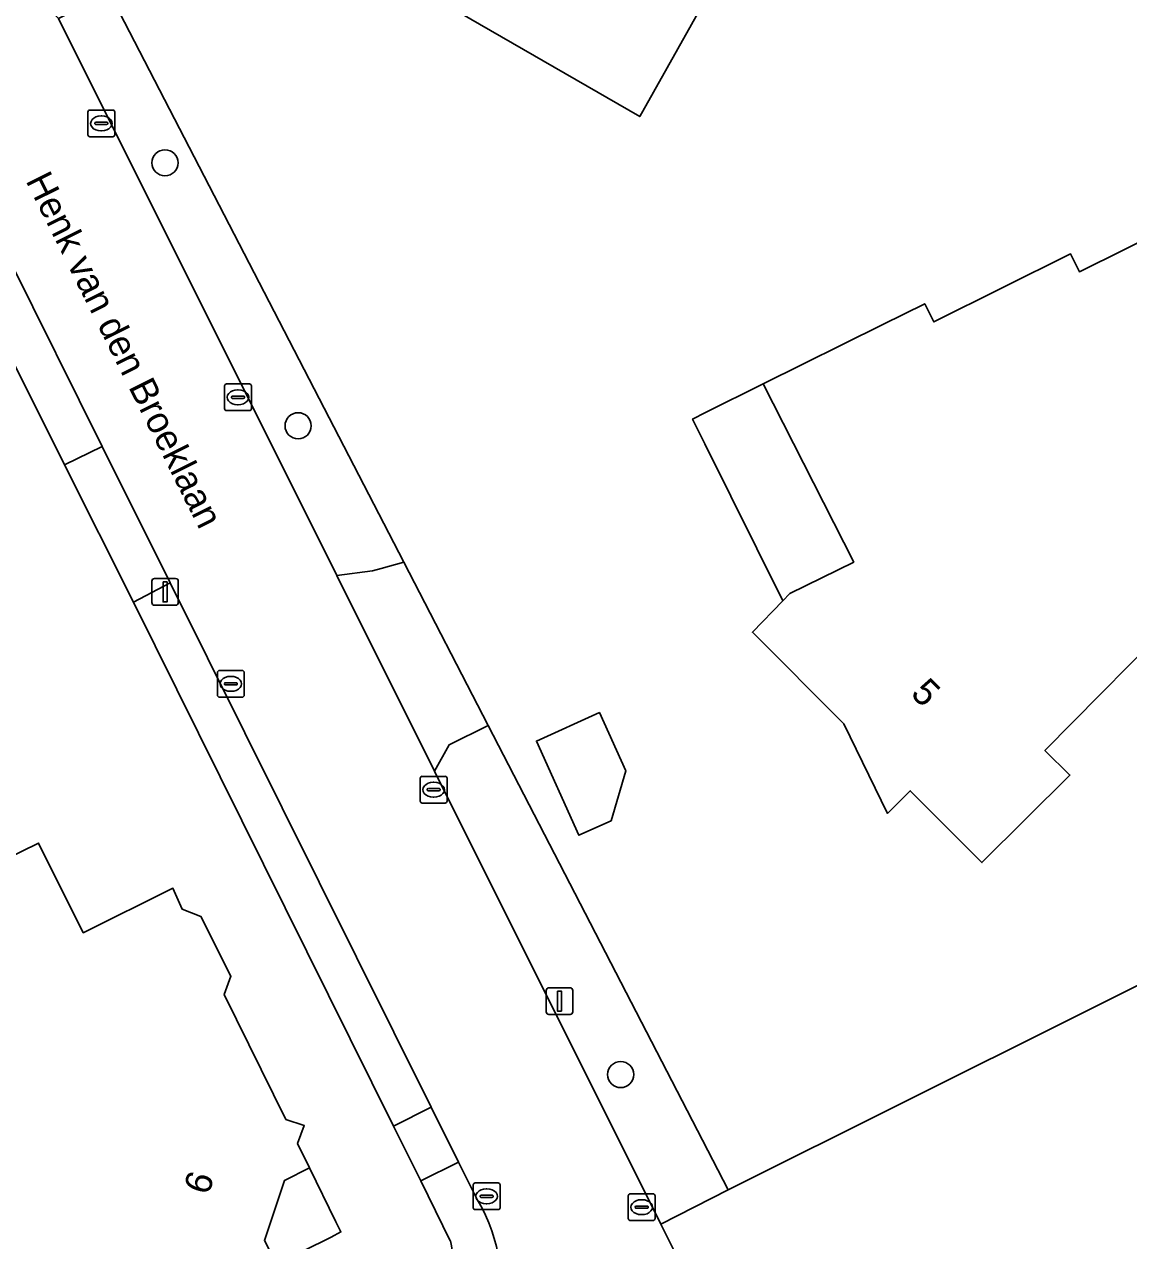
# Model space of a CAD drawing. Extents: x 157320 to 158835, y 386650 to 388491.
# Drawn here: x 158423 to 158464.33, y 387089.32 to 387134.85 of the extents above; entities that cross this region are included whole.
import ezdxf

# ---------------------------------------------------------------- set-up
doc = ezdxf.new("R2010")
doc.units = 0
for name, color, linetype in [('IMGEO_Berm_groen', 7, 'Continuous'), ('IMGEO_Boom', 7, 'Continuous'), ('IMGEO_Erf', 7, 'Continuous'), ('IMGEO_Kolk', 7, 'Continuous'), ('IMGEO_Lichtmast', 7, 'Continuous'), ('IMGEO_Openbare_ruimte_label', 7, 'Continuous'), ('IMGEO_Pand', 7, 'Continuous'), ('IMGEO_Pand_nummerreeks', 7, 'Continuous'), ('IMGEO_Pand_overbouw', 7, 'Continuous'), ('IMGEO_Rijbaan_lokaal_gesloten', 7, 'Continuous'), ('IMGEO_Rijbaan_lokaal_open', 7, 'Continuous'), ('IMGEO_Voetpad_open', 7, 'Continuous')]:
    doc.layers.add(name, color=color, linetype=linetype)

msp = doc.modelspace()

# ---------------------------------------------------------------- linework, layer by layer
at = {"layer": 'IMGEO_Berm_groen'}
for points in [[(158426.189, 387136.025), (158424.279, 387135.071), (158434.698, 387114.214), (158436.029, 387114.392), (158436.354, 387114.475), (158437.2, 387114.714)], [(158428.457, 387113.939), (158427.077, 387113.219), (158436.812, 387093.611), (158438.227, 387094.315)], [(158440.354, 387108.607), (158438.892, 387107.88), (158438.351, 387106.901), (158446.823, 387089.94), (158449.333, 387091.231)]]:
    msp.add_lwpolyline(points, close=True, dxfattribs=at)
for points in [[(158417.793, 387134.625), (158417.072, 387133.371), (158417.491, 387132.392), (158424.505, 387118.363), (158425.914, 387119.047), (158418.982, 387132.971)], [(158439.958, 387090.84), (158439.249, 387092.263), (158437.832, 387091.557), (158438.94, 387089.323)]]:
    msp.add_lwpolyline(points, dxfattribs=at)
for centre, radius, start, end in [((158434.562, 387087.629), 6.279, 301.4164, 30.7567), ((158430.557, 387087.585), 8.562, 357.0663, 11.711)]:
    msp.add_arc(centre, radius, start, end, dxfattribs=at)
at = {"layer": 'IMGEO_Boom'}
for centre in [(158428.261, 387129.665), (158433.244, 387119.822), (158445.315, 387095.541)]:
    msp.add_circle(centre, 0.489, dxfattribs=at)
at = {"layer": 'IMGEO_Erf'}
for points in [[(158451.838, 387141.712), (158448.48, 387135.749), (158446.027, 387131.392), (158438.467, 387135.765), (158443.306, 387144.147), (158442.251, 387144.756), (158446.546, 387152.134), (158447.065, 387151.833), (158448.121, 387153.647), (158447.602, 387153.948), (158445.532, 387155.153), (158449.899, 387162.678), (158454.256, 387160.225), (158459.316, 387157.375), (158456.02, 387151.521), (158457.038, 387150.948), (158454.536, 387146.504), (158453.316, 387147.19), (158450.619, 387142.397)], [(158473.477, 387120.087), (158466.444, 387112.979), (158461.193, 387107.672), (158462.126, 387106.749), (158458.832, 387103.477), (158456.154, 387106.164), (158455.304, 387105.317), (158453.663, 387108.666), (158450.246, 387112.095), (158451.39, 387113.273), (158451.649, 387113.54), (158454.038, 387114.72), (158450.648, 387121.388), (158455.126, 387123.613), (158456.694, 387124.392), (158457.034, 387123.708), (158462.155, 387126.252), (158462.486, 387125.585), (158464.166, 387126.42), (158469.108, 387128.876)], [(158444.956, 387105.039), (158443.755, 387104.496), (158442.161, 387108.022), (158444.518, 387109.087), (158445.504, 387106.906)], [(158417.639, 387101.32), (158419.041, 387102.006), (158423.532, 387104.204), (158425.199, 387100.845), (158428.558, 387102.511), (158428.906, 387101.727), (158429.607, 387101.455), (158430.726, 387099.219), (158430.476, 387098.535), (158432.789, 387093.861), (158433.471, 387093.637), (158433.225, 387092.962), (158433.67, 387092.045), (158432.735, 387091.577), (158431.985, 387089.333), (158432.432, 387088.438), (158428.621, 387086.535), (158429.561, 387084.659), (158422.829, 387081.328), (158421.898, 387083.215), (158419.652, 387082.106), (158417.439, 387086.59), (158416.061, 387089.383), (158422.08, 387092.354)]]:
    msp.add_lwpolyline(points, close=True, dxfattribs=at)
for points in [[(158426.189, 387136.025), (158437.2, 387114.714), (158440.354, 387108.607), (158449.333, 387091.231), (158469.058, 387101.072), (158485.075, 387109.063), (158485.194, 387109.122), (158491.963, 387106.79), (158486.225, 387090.168), (158476.616, 387093.495), (158459.721, 387085.078), (158447.45, 387078.94), (158430.038, 387070.193), (158424.326, 387067.316), (158409.775, 387060.049)], [(158438.94, 387089.323), (158437.832, 387091.557), (158436.812, 387093.611), (158427.077, 387113.219), (158424.505, 387118.363), (158417.491, 387132.392)]]:
    msp.add_lwpolyline(points, dxfattribs=at)
msp.add_arc((158430.557, 387087.585), 8.562, 357.0663, 11.711, dxfattribs=at)
at = {"layer": 'IMGEO_Kolk'}
for p, q in [((158425.379, 387130.713), (158425.379, 387131.565)), ((158425.454, 387131.639), (158426.306, 387131.639)), ((158425.867, 387131.419), (158425.892, 387131.419)), ((158426.38, 387131.565), (158426.38, 387130.713)), ((158425.638, 387131.133), (158425.638, 387131.145)), ((158426.076, 387131.096), (158425.678, 387131.096)), ((158425.681, 387131.182), (158426.079, 387131.182)), ((158426.122, 387131.145), (158426.122, 387131.133)), ((158426.306, 387130.639), (158425.454, 387130.639)), ((158425.89, 387130.859), (158425.865, 387130.859)), ((158430.567, 387121.391), (158431.419, 387121.391)), ((158430.492, 387120.465), (158430.492, 387121.317)), ((158430.794, 387120.934), (158431.192, 387120.934)), ((158430.98, 387121.171), (158431.005, 387121.171)), ((158431.493, 387121.317), (158431.493, 387120.465)), ((158430.751, 387120.885), (158430.751, 387120.897)), ((158431.189, 387120.848), (158430.791, 387120.848)), ((158431.003, 387120.611), (158430.978, 387120.611)), ((158431.235, 387120.897), (158431.235, 387120.885)), ((158431.419, 387120.391), (158430.567, 387120.391)), ((158430.224, 387109.738), (158430.224, 387110.59)), ((158430.299, 387110.664), (158431.151, 387110.664)), ((158431.225, 387110.59), (158431.225, 387109.738)), ((158430.483, 387110.158), (158430.483, 387110.17)), ((158430.921, 387110.121), (158430.523, 387110.121)), ((158430.526, 387110.207), (158430.924, 387110.207)), ((158430.712, 387110.444), (158430.737, 387110.444)), ((158430.967, 387110.17), (158430.967, 387110.158)), ((158431.151, 387109.664), (158430.299, 387109.664)), ((158430.735, 387109.884), (158430.71, 387109.884)), ((158437.815, 387105.776), (158437.815, 387106.628)), ((158437.89, 387106.702), (158438.742, 387106.702)), ((158438.303, 387106.482), (158438.328, 387106.482)), ((158438.816, 387106.628), (158438.816, 387105.776)), ((158438.074, 387106.196), (158438.074, 387106.208)), ((158438.512, 387106.159), (158438.114, 387106.159)), ((158438.117, 387106.245), (158438.515, 387106.245)), ((158438.326, 387105.922), (158438.301, 387105.922)), ((158438.558, 387106.208), (158438.558, 387106.196)), ((158438.742, 387105.702), (158437.89, 387105.702)), ((158439.799, 387090.558), (158439.799, 387091.41)), ((158439.874, 387091.484), (158440.726, 387091.484)), ((158440.8, 387091.41), (158440.8, 387090.558)), ((158440.058, 387090.978), (158440.058, 387090.99)), ((158440.496, 387090.941), (158440.098, 387090.941)), ((158440.101, 387091.027), (158440.499, 387091.027)), ((158440.287, 387091.264), (158440.312, 387091.264)), ((158440.542, 387090.99), (158440.542, 387090.978)), ((158445.6, 387090.151), (158445.6, 387091.003)), ((158445.675, 387091.077), (158446.527, 387091.077)), ((158446.601, 387091.003), (158446.601, 387090.151)), ((158440.726, 387090.484), (158439.874, 387090.484)), ((158440.31, 387090.704), (158440.285, 387090.704)), ((158445.859, 387090.571), (158445.859, 387090.583)), ((158446.297, 387090.534), (158445.899, 387090.534)), ((158445.902, 387090.62), (158446.3, 387090.62)), ((158446.088, 387090.857), (158446.113, 387090.857)), ((158446.343, 387090.583), (158446.343, 387090.571)), ((158446.527, 387090.077), (158445.675, 387090.077)), ((158446.111, 387090.297), (158446.086, 387090.297))]:
    msp.add_line(p, q, dxfattribs=at)
for points in [[(158425.379, 387130.713), (158425.379, 387131.565)], [(158425.454, 387131.639), (158426.306, 387131.639)], [(158426.38, 387131.565), (158426.38, 387130.713)], [(158426.306, 387130.639), (158425.454, 387130.639)], [(158430.567, 387121.391), (158431.419, 387121.391)], [(158430.492, 387120.465), (158430.492, 387121.317)], [(158431.493, 387121.317), (158431.493, 387120.465)], [(158431.419, 387120.391), (158430.567, 387120.391)], [(158430.224, 387109.738), (158430.224, 387110.59)], [(158430.299, 387110.664), (158431.151, 387110.664)], [(158431.225, 387110.59), (158431.225, 387109.738)], [(158431.151, 387109.664), (158430.299, 387109.664)], [(158437.815, 387105.776), (158437.815, 387106.628)], [(158437.89, 387106.702), (158438.742, 387106.702)], [(158438.816, 387106.628), (158438.816, 387105.776)], [(158438.742, 387105.702), (158437.89, 387105.702)], [(158439.799, 387090.558), (158439.799, 387091.41)], [(158439.874, 387091.484), (158440.726, 387091.484)], [(158440.8, 387091.41), (158440.8, 387090.558)], [(158445.6, 387090.151), (158445.6, 387091.003)], [(158445.675, 387091.077), (158446.527, 387091.077)], [(158446.601, 387091.003), (158446.601, 387090.151)], [(158440.726, 387090.484), (158439.874, 387090.484)], [(158446.527, 387090.077), (158445.675, 387090.077)]]:
    msp.add_lwpolyline(points, dxfattribs=at)
for centre, radius, start, end in [((158425.456, 387131.563), 0.0765, 91.552, 178.448), ((158425.456, 387131.563), 0.0765, 91.552, 178.448), ((158426.304, 387131.563), 0.0765, 1.552, 88.448), ((158426.304, 387131.563), 0.0765, 1.552, 88.448), ((158425.678, 387131.142), 0.0403, 85.8775, 175.7526), ((158425.675, 387131.132), 0.0366, 178.938, 274.7102), ((158426.079, 387131.139), 0.043, 264.8664, 352.4533), ((158426.083, 387131.144), 0.0386, 1.7309, 96.639), ((158425.456, 387130.715), 0.0765, 181.552, 268.448), ((158425.456, 387130.715), 0.0765, 181.552, 268.448), ((158426.304, 387130.715), 0.0765, 271.552, 358.448), ((158426.304, 387130.715), 0.0765, 271.552, 358.448), ((158430.569, 387121.315), 0.0765, 91.552, 178.448), ((158430.569, 387121.315), 0.0765, 91.552, 178.448), ((158431.417, 387121.315), 0.0765, 1.552, 88.448), ((158431.417, 387121.315), 0.0765, 1.552, 88.448), ((158430.791, 387120.894), 0.0403, 85.8775, 175.7526), ((158431.196, 387120.896), 0.0386, 1.7309, 96.639), ((158430.788, 387120.884), 0.0366, 178.938, 274.7102), ((158431.192, 387120.891), 0.043, 264.8664, 352.4533), ((158430.569, 387120.467), 0.0765, 181.552, 268.448), ((158430.569, 387120.467), 0.0765, 181.552, 268.448), ((158431.417, 387120.467), 0.0765, 271.552, 358.448), ((158431.417, 387120.467), 0.0765, 271.552, 358.448), ((158430.301, 387110.588), 0.0765, 91.552, 178.448), ((158430.301, 387110.588), 0.0765, 91.552, 178.448), ((158431.149, 387110.588), 0.0765, 1.552, 88.448), ((158431.149, 387110.588), 0.0765, 1.552, 88.448), ((158430.523, 387110.167), 0.0403, 85.8775, 175.7526), ((158430.52, 387110.157), 0.0366, 178.938, 274.7102), ((158430.924, 387110.164), 0.043, 264.8664, 352.4533), ((158430.928, 387110.169), 0.0386, 1.7309, 96.639), ((158430.301, 387109.74), 0.0765, 181.552, 268.448), ((158430.301, 387109.74), 0.0765, 181.552, 268.448), ((158431.149, 387109.74), 0.0765, 271.552, 358.448), ((158431.149, 387109.74), 0.0765, 271.552, 358.448), ((158437.892, 387106.626), 0.0765, 91.552, 178.448), ((158437.892, 387106.626), 0.0765, 91.552, 178.448), ((158438.74, 387106.626), 0.0765, 1.552, 88.448), ((158438.74, 387106.626), 0.0765, 1.552, 88.448), ((158438.114, 387106.205), 0.0403, 85.8775, 175.7526), ((158438.111, 387106.195), 0.0366, 178.938, 274.7102), ((158438.515, 387106.202), 0.043, 264.8664, 352.4533), ((158438.519, 387106.207), 0.0386, 1.7309, 96.639), ((158437.892, 387105.778), 0.0765, 181.552, 268.448), ((158437.892, 387105.778), 0.0765, 181.552, 268.448), ((158438.74, 387105.778), 0.0765, 271.552, 358.448), ((158438.74, 387105.778), 0.0765, 271.552, 358.448), ((158439.876, 387091.408), 0.0765, 91.552, 178.448), ((158439.876, 387091.408), 0.0765, 91.552, 178.448), ((158440.724, 387091.408), 0.0765, 1.552, 88.448), ((158440.724, 387091.408), 0.0765, 1.552, 88.448), ((158440.098, 387090.987), 0.0403, 85.8775, 175.7526), ((158440.095, 387090.977), 0.0366, 178.938, 274.7102), ((158440.499, 387090.984), 0.043, 264.8664, 352.4533), ((158440.503, 387090.989), 0.0386, 1.7309, 96.639), ((158445.677, 387091.001), 0.0765, 91.552, 178.448), ((158445.677, 387091.001), 0.0765, 91.552, 178.448), ((158446.525, 387091.001), 0.0765, 1.552, 88.448), ((158446.525, 387091.001), 0.0765, 1.552, 88.448), ((158439.876, 387090.56), 0.0765, 181.552, 268.448), ((158439.876, 387090.56), 0.0765, 181.552, 268.448), ((158440.724, 387090.56), 0.0765, 271.552, 358.448), ((158440.724, 387090.56), 0.0765, 271.552, 358.448), ((158445.899, 387090.58), 0.0403, 85.8775, 175.7526), ((158445.896, 387090.57), 0.0366, 178.938, 274.7102), ((158446.3, 387090.577), 0.043, 264.8664, 352.4533), ((158446.304, 387090.582), 0.0386, 1.7309, 96.639), ((158445.677, 387090.153), 0.0765, 181.552, 268.448), ((158445.677, 387090.153), 0.0765, 181.552, 268.448), ((158446.525, 387090.153), 0.0765, 271.552, 358.448), ((158446.525, 387090.153), 0.0765, 271.552, 358.448)]:
    msp.add_arc(centre, radius, start, end, dxfattribs=at)
for centre, major_axis, ratio, start_param, end_param in [((158425.866, 387131.139), (-0.387, 0.002), 0.722429, 4.712389, 7.853982), ((158425.891, 387131.139), (-0.39, 0.002), 0.717154, 1.570796, 4.712389), ((158430.979, 387120.891), (-0.387, 0.002), 0.722429, 4.712389, 7.853982), ((158431.004, 387120.891), (-0.39, 0.002), 0.717154, 1.570796, 4.712389), ((158430.711, 387110.164), (-0.387, 0.002), 0.722429, 4.712389, 7.853982), ((158430.736, 387110.164), (-0.39, 0.002), 0.717154, 1.570796, 4.712389), ((158438.302, 387106.202), (-0.387, 0.002), 0.722429, 4.712389, 7.853982), ((158438.327, 387106.202), (-0.39, 0.002), 0.717154, 1.570796, 4.712389), ((158440.286, 387090.984), (-0.387, 0.002), 0.722429, 4.712389, 7.853982), ((158440.311, 387090.984), (-0.39, 0.002), 0.717154, 1.570796, 4.712389), ((158446.087, 387090.577), (-0.387, 0.002), 0.722429, 4.712389, 7.853982), ((158446.112, 387090.577), (-0.39, 0.002), 0.717154, 1.570796, 4.712389)]:
    msp.add_ellipse(centre, major_axis=major_axis, ratio=ratio, start_param=start_param, end_param=end_param, dxfattribs=at)
at = {"layer": 'IMGEO_Lichtmast'}
for p, q in [((158427.87, 387114.105), (158428.66, 387114.105)), ((158428.66, 387114.105), (158427.87, 387114.105)), ((158427.77, 387113.205), (158427.77, 387114.005)), ((158427.77, 387114.005), (158427.77, 387113.205)), ((158428.76, 387114.005), (158428.76, 387113.205)), ((158428.76, 387113.205), (158428.76, 387114.005)), ((158428.66, 387113.105), (158427.87, 387113.105)), ((158427.87, 387113.105), (158428.66, 387113.105)), ((158442.53, 387097.889), (158442.53, 387098.689)), ((158442.53, 387098.689), (158442.53, 387097.889)), ((158442.63, 387098.789), (158443.42, 387098.789)), ((158443.42, 387098.789), (158442.63, 387098.789)), ((158443.52, 387098.689), (158443.52, 387097.889)), ((158443.52, 387097.889), (158443.52, 387098.689)), ((158443.42, 387097.789), (158442.63, 387097.789)), ((158442.63, 387097.789), (158443.42, 387097.789))]:
    msp.add_line(p, q, dxfattribs=at)
for points in [[(158428.19, 387113.98), (158428.34, 387113.98), (158428.34, 387113.23), (158428.19, 387113.23), (158428.19, 387113.98)], [(158442.95, 387098.664), (158443.1, 387098.664), (158443.1, 387097.914), (158442.95, 387097.914), (158442.95, 387098.664)]]:
    msp.add_lwpolyline(points, dxfattribs=at)
for centre, start, end in [((158427.87, 387114.005), 90, 180), ((158427.87, 387114.005), 90, 180), ((158428.66, 387114.005), 0, 90), ((158428.66, 387114.005), 360, 90), ((158427.87, 387113.205), 180, 270), ((158427.87, 387113.205), 180, 270), ((158428.66, 387113.205), 270, 0), ((158428.66, 387113.205), 270, 0), ((158442.63, 387098.689), 90, 180), ((158442.63, 387098.689), 90, 180), ((158443.42, 387098.689), 0, 90), ((158443.42, 387098.689), 360, 90), ((158442.63, 387097.889), 180, 270), ((158442.63, 387097.889), 180, 270), ((158443.42, 387097.889), 270, 0), ((158443.42, 387097.889), 270, 0)]:
    msp.add_arc(centre, 0.1, start, end, dxfattribs=at)
at = {"layer": 'IMGEO_Pand'}
for points in [[(158457.038, 387150.948), (158456.02, 387151.521), (158459.316, 387157.375), (158454.256, 387160.225), (158449.899, 387162.678), (158445.532, 387155.153), (158447.602, 387153.948), (158448.121, 387153.647), (158447.065, 387151.833), (158446.546, 387152.134), (158442.251, 387144.756), (158443.306, 387144.147), (158438.467, 387135.765), (158446.027, 387131.392), (158448.48, 387135.749), (158451.838, 387141.712), (158450.619, 387142.397), (158453.316, 387147.19), (158454.536, 387146.504)], [(158466.444, 387112.979), (158473.477, 387120.087), (158469.108, 387128.876), (158464.166, 387126.42), (158462.486, 387125.585), (158462.155, 387126.252), (158457.034, 387123.708), (158456.694, 387124.392), (158455.126, 387123.613), (158450.648, 387121.388), (158454.038, 387114.72), (158451.649, 387113.54), (158451.39, 387113.273), (158450.246, 387112.095), (158453.663, 387108.666), (158455.304, 387105.317), (158456.154, 387106.164), (158458.832, 387103.477), (158462.126, 387106.749), (158461.193, 387107.672)], [(158443.755, 387104.496), (158444.956, 387105.039), (158445.504, 387106.906), (158444.518, 387109.087), (158442.161, 387108.022)], [(158419.652, 387082.106), (158421.898, 387083.215), (158422.829, 387081.328), (158429.561, 387084.659), (158428.621, 387086.535), (158432.432, 387088.438), (158431.985, 387089.333), (158432.735, 387091.577), (158433.67, 387092.045), (158433.225, 387092.962), (158433.471, 387093.637), (158432.789, 387093.861), (158430.476, 387098.535), (158430.726, 387099.219), (158429.607, 387101.455), (158428.906, 387101.727), (158428.558, 387102.511), (158425.199, 387100.845), (158423.532, 387104.204), (158419.041, 387102.006), (158417.639, 387101.32), (158422.08, 387092.354), (158416.061, 387089.383), (158417.439, 387086.59)]]:
    msp.add_lwpolyline(points, close=True, dxfattribs=at)
at = {"layer": 'IMGEO_Pand_overbouw'}
for points in [[(158450.648, 387121.388), (158448.491, 387120.316), (158448.007, 387120.076), (158448.47, 387119.145), (158451.39, 387113.273), (158451.649, 387113.54), (158454.038, 387114.72)], [(158433.67, 387092.045), (158432.735, 387091.577), (158431.985, 387089.333), (158432.432, 387088.438), (158434.479, 387089.45), (158434.845, 387089.651), (158434.654, 387090.028)]]:
    msp.add_lwpolyline(points, close=True, dxfattribs=at)
at = {"layer": 'IMGEO_Rijbaan_lokaal_gesloten'}
for points in [[(158447.864, 387087.844), (158446.823, 387089.94), (158438.351, 387106.901), (158434.698, 387114.214), (158424.279, 387135.071), (158419.156, 387140.381), (158412.255, 387144.966), (158404.697, 387149.361), (158403.676, 387149.943), (158369.214, 387169.995), (158355.916, 387177.697), (158342.509, 387185.483), (158337.433, 387188.422), (158322.315, 387197.205)], [(158418.982, 387132.971), (158425.914, 387119.047), (158428.457, 387113.939), (158438.227, 387094.315), (158439.249, 387092.263), (158439.958, 387090.84)]]:
    msp.add_lwpolyline(points, dxfattribs=at)
msp.add_arc((158434.562, 387087.629), 6.279, 301.4164, 30.7567, dxfattribs=at)
at = {"layer": 'IMGEO_Rijbaan_lokaal_open'}
msp.add_lwpolyline([(158446.623, 387080.526), (158447.45, 387078.94), (158459.721, 387085.078), (158476.616, 387093.495), (158486.225, 387090.168), (158491.963, 387106.79), (158485.194, 387109.122), (158485.075, 387109.063), (158486.174, 387106.792), (158470.191, 387098.807), (158469.058, 387101.072), (158449.333, 387091.231), (158446.823, 387089.94), (158447.864, 387087.844)], dxfattribs=at)
at = {"layer": 'IMGEO_Voetpad_open'}
for points in [[(158427.077, 387113.219), (158428.457, 387113.939), (158425.914, 387119.047), (158424.505, 387118.363)], [(158437.2, 387114.714), (158436.354, 387114.475), (158436.029, 387114.392), (158434.698, 387114.214), (158438.351, 387106.901), (158438.892, 387107.88), (158440.354, 387108.607)], [(158438.227, 387094.315), (158436.812, 387093.611), (158437.832, 387091.557), (158439.249, 387092.263)]]:
    msp.add_lwpolyline(points, close=True, dxfattribs=at)

# ---------------------------------------------------------------- texts
at = {"layer": 'IMGEO_Openbare_ruimte_label'}
msp.add_text('Henk van den Broeklaan', height=1, rotation=296.4882, dxfattribs=at).set_placement((158423.033, 387129.003))
at = {"layer": 'IMGEO_Pand_nummerreeks'}
for s, rotation, p in [('5', 314.8934, (158456.129, 387109.76)), ('6', 71.5191, (158429.883, 387090.993))]:
    msp.add_text(s, height=1, rotation=rotation, dxfattribs=at).set_placement(p)

doc.saveas('drawing.dxf')
